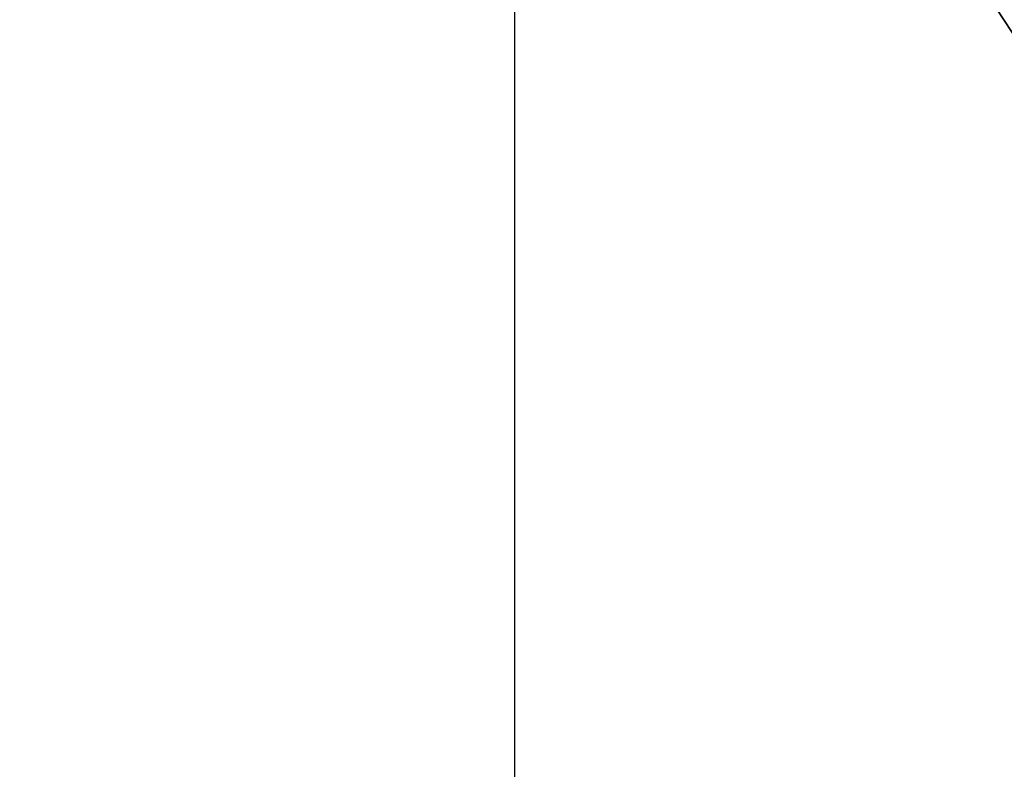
# Model space of a CAD drawing. Extents: x 0 to 80, y 0 to 80.
# Tile 392 of 656: x 9.162418 to 9.163056, y 35.42131 to 35.421796. Entities that reach past the tile are written whole.
import ezdxf

# ---------------------------------------------------------------- set-up
doc = ezdxf.new("R2010")
doc.units = 0
doc.header["$LTSCALE"] = 25.4
doc.layers.get('0').update_dxf_attribs({"color": 13, "linetype": 'CONTINUOUS'})

# ---------------------------------------------------------------- blocks, each defined once
blk = doc.blocks.new('ORBIT-I-KINKIET-20-7806-78')
at = {"color": 7}
for p, q in [((25.55935287, 35.64608002, 303.60473633), (25.55935287, 35.76836014, 303.60473633)), ((25.55935287, 35.76836014, 303.60473633), (25.63910866, 35.64608002, 302.80932617)), ((25.55935287, 35.76836014, 303.60473633), (25.63910866, 35.64608002, 302.80932617))]:
    blk.add_line(p, q, dxfattribs=at)
mesh = blk.add_polyface(dxfattribs=at)
corners = [(25.93508911, 35.76836014, 344.92849731), (25.20296288, 35.64608002, 344.54324341), (25.93508911, 35.64608002, 344.92849731)]
mesh.append_faces([[corners[k] for k in face] for face in [(0, 1, 2)]], dxfattribs={"color": 7})
mesh = blk.add_polyface(dxfattribs=at)
corners = [(25.93508911, 35.76836014, 344.92849731), (25.20296288, 35.76836014, 344.54324341), (25.20296288, 35.64608002, 344.54324341)]
mesh.append_faces([[corners[k] for k in face] for face in [(0, 1, 2)]], dxfattribs={"color": 7})
mesh = blk.add_polyface(dxfattribs=at)
corners = [(25.55935287, 35.76836014, 303.60473633), (25.63910866, 35.64608002, 302.80932617), (25.55935287, 35.64608002, 303.60473633)]
mesh.append_faces([[corners[k] for k in face] for face in [(0, 1, 2)]], dxfattribs={"color": 7})
mesh = blk.add_polyface(dxfattribs=at)
corners = [(25.63910866, 35.76836014, 302.80932617), (25.63910866, 35.64608002, 302.80932617), (25.55935287, 35.76836014, 303.60473633)]
mesh.append_faces([[corners[k] for k in face] for face in [(0, 1, 2)]], dxfattribs={"color": 7})

msp = doc.modelspace()

# ---------------------------------------------------------------- block references
at = {"color": 0}
msp.add_blockref('ORBIT-I-KINKIET-20-7806-78', (-16.39661407, -0.34607825, -57.5), dxfattribs=at)

doc.saveas('drawing.dxf')
